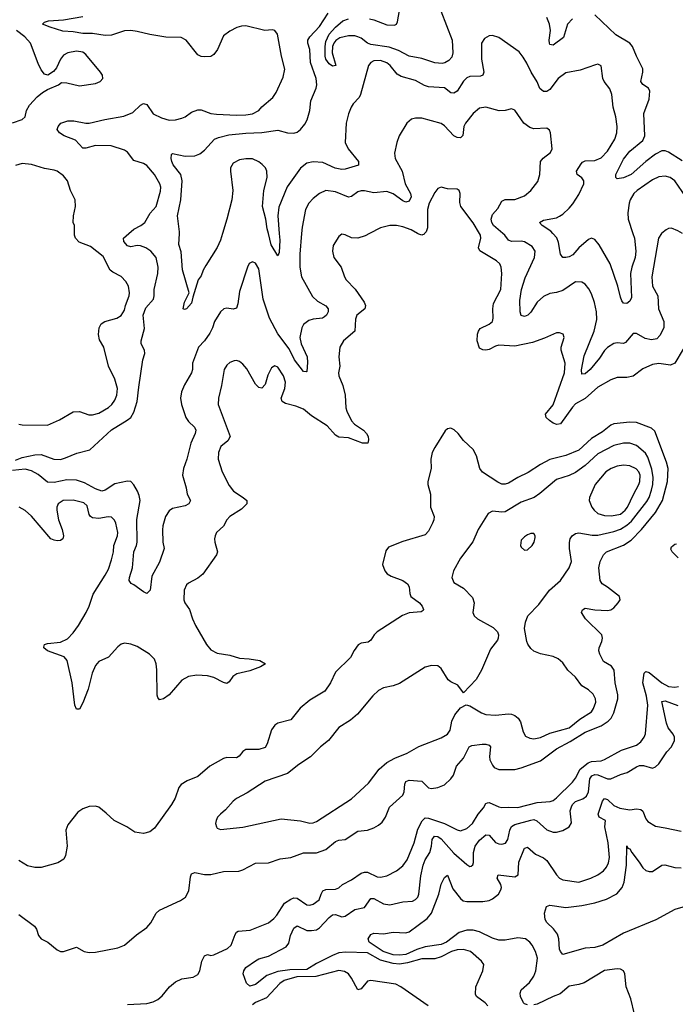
# Model space of a CAD drawing. Header units: inches. Extents: x 1682530 to 1839546, y 640742 to 791647.
# Tile 878 of 923: x 1794256 to 1798354, y 765180 to 771337. Entities that reach past the tile are written whole.
import ezdxf

# ---------------------------------------------------------------- set-up
doc = ezdxf.new("R2010")
doc.units = ezdxf.units.IN
doc.header["$MEASUREMENT"] = 0
doc.layers.add('B7796', color=7, linetype='Continuous')
doc.layers.add('B7797', color=7, linetype='Continuous')

msp = doc.modelspace()

# ---------------------------------------------------------------- linework, layer by layer
at = {"layer": 'B7796', "color": 5}
for points, elevation in [([(1796017.2, 770000), (1796006.4, 769870), (1796006.3, 769790), (1796017.5, 769730), (1796085.8, 769605.8), (1796116.5, 769576.5), (1796168.4, 769548.4), (1796184.6, 769530), (1796183.6, 769510), (1796172.8, 769490), (1796160.7, 769479.3), (1796148.4, 769471.6), (1796090, 769465.2), (1796063, 769457), (1796028.9, 769431.1), (1796018.8, 769410), (1796006.7, 769350), (1796015.5, 769310), (1796051.8, 769230), (1796054.3, 769194.3), (1796050, 769138), (1796045.4, 769134.6), (1796030, 769136.9), (1795973.4, 769210), (1795939.6, 769279.6), (1795870, 769373.5), (1795817.8, 769470), (1795776.5, 769590), (1795750, 769779), (1795730, 769814.5), (1795710, 769823.7), (1795690, 769813.2), (1795680.4, 769790), (1795630, 769637.2), (1795619.7, 769560.3), (1795610, 769532.3), (1795590, 769526.3), (1795550, 769532.6), (1795531.5, 769528.5), (1795510.2, 769509.8), (1795473.2, 769450), (1795460.2, 769410), (1795443.3, 769376.7), (1795410.1, 769329.9), (1795373.5, 769290), (1795335.9, 769190), (1795335.2, 769150), (1795330.2, 769130), (1795285.4, 769054.6), (1795267.7, 769010), (1795261.5, 768970), (1795267.3, 768930), (1795294.7, 768850), (1795310, 768824.6), (1795348.8, 768790), (1795356.9, 768770), (1795352.6, 768750), (1795324.7, 768690), (1795300.2, 768590), (1795279.7, 768530), (1795272.6, 768490), (1795296.9, 768410), (1795302, 768370), (1795322.4, 768330), (1795312.4, 768310), (1795290, 768296.8), (1795210, 768279.8), (1795190, 768265.1), (1795167.6, 768230), (1795150, 768173.2), (1795148.1, 768148.1), (1795150.3, 768070.3), (1795158.7, 768030), (1795130, 767945.1), (1795082.5, 767857.4), (1795070.1, 767769.9), (1795061.4, 767758.6), (1795050, 767749.4), (1795030, 767758.7), (1794970, 767802.9), (1794951.6, 767811.6), (1794939.5, 767830), (1794941.7, 767850), (1794961, 767910), (1794968.8, 768010), (1794985.8, 768050), (1794989.1, 768070), (1794987.6, 768212.4), (1795008.2, 768330), (1795002.7, 768362.7), (1794991.6, 768390), (1794970, 768429.7), (1794950, 768448.5), (1794930, 768450.6), (1794850, 768434.6), (1794790, 768395.4), (1794770, 768389.2), (1794730, 768404.5), (1794661.5, 768441.5), (1794610, 768458.5), (1794550, 768460.4), (1794470, 768442.4), (1794430, 768445.4), (1794370, 768493.6), (1794330, 768516.9), (1794290, 768526.3), (1794210, 768518)], 760), ([(1794230, 768582), (1794270, 768599.1), (1794350, 768617.1), (1794390, 768619), (1794469.1, 768589.1), (1794510, 768588.1), (1794542.7, 768597.3), (1794612.5, 768627.5), (1794693.5, 768646.5), (1794830, 768771.8), (1794927.8, 768832.2), (1794949.4, 768850.6), (1794970, 768883.1), (1794990.8, 768950), (1794999.6, 769040.4), (1795025, 769210), (1795036.8, 769250), (1795034.7, 769270), (1795015.3, 769310), (1795015.5, 769330), (1795034.8, 769405.2), (1795026.4, 769490), (1795043.7, 769536.3), (1795091.2, 769590), (1795096.6, 769610), (1795096.4, 769650), (1795118.1, 769750), (1795121.6, 769790), (1795108.8, 769850), (1795074.5, 769890), (1795044.7, 769910), (1795010, 769923.7), (1794990, 769925.3), (1794950, 769916.8), (1794930, 769922.2), (1794905.7, 769950), (1794905.1, 769970), (1794938.7, 770000)], 760), ([(1794250, 768808.4), (1794270, 768803.7), (1794430, 768802), (1794504.1, 768835.9), (1794590, 768884.9), (1794630, 768887.4), (1794687, 768867), (1794710, 768865.5), (1794750, 768877.3), (1794810, 768911.7), (1794831, 768930), (1794850, 768958.4), (1794862.2, 768990), (1794866.6, 769030), (1794850.8, 769090), (1794811, 769170), (1794781.6, 769290), (1794754.9, 769334.9), (1794748.9, 769368.9), (1794752.1, 769410), (1794765.2, 769434.8), (1794787.3, 769450), (1794862.7, 769470), (1794890, 769488.4), (1794910, 769520.7), (1794916.8, 769550), (1794940.3, 769610), (1794942.4, 769630), (1794935.3, 769670), (1794919.6, 769699.6), (1794890, 769731.1), (1794837.4, 769757.4), (1794821.3, 769770), (1794777.4, 769857.4), (1794698.1, 769918.1), (1794626.8, 769946.8), (1794605.1, 769970), (1794597.4, 769990), (1794597.4, 770000)], 780), ([(1796442.4, 770000), (1796414.8, 769985.2), (1796370, 769971.2), (1796330, 769973), (1796290, 769992), (1796270, 769995.1), (1796250, 769981.2), (1796215.8, 769924.2), (1796210.3, 769890), (1796218.7, 769850), (1796266, 769790), (1796284.9, 769730), (1796295.6, 769710), (1796351.5, 769651.5), (1796408.5, 769570), (1796417.8, 769550), (1796412.6, 769530), (1796362.4, 769490), (1796354.7, 769465.3), (1796350.1, 769389.9), (1796280.3, 769330), (1796255.8, 769290), (1796250.2, 769230), (1796257.3, 769170), (1796249.1, 769130), (1796250.3, 769110), (1796274.7, 769050), (1796290.1, 768990.1), (1796293.2, 768910), (1796299.8, 768890), (1796329.7, 768829.7), (1796348.9, 768808.9), (1796405.2, 768770), (1796422.6, 768750), (1796432.8, 768730), (1796435.9, 768710), (1796431.1, 768688.9), (1796399.3, 768690), (1796310, 768722.1), (1796250, 768726.8), (1796230, 768739.9), (1796178, 768798), (1796080.5, 768860.5), (1796030, 768901.1), (1795981.4, 768921.4), (1795918, 768938), (1795896.2, 768950), (1795889.7, 768970), (1795913.7, 769030), (1795917.7, 769070), (1795905.1, 769110), (1795870, 769164.5), (1795850, 769171.8), (1795830, 769161.2), (1795806.1, 769113.9), (1795790, 769055.3), (1795770, 769033.2), (1795750, 769038), (1795730, 769058), (1795674.8, 769154.8), (1795650, 769184), (1795630, 769199.7), (1795610, 769205.4), (1795595.8, 769204.2), (1795570, 769194), (1795550, 769177.4), (1795534.2, 769150), (1795518, 769050), (1795499, 768970), (1795496.9, 768930), (1795570.2, 768730), (1795557, 768703), (1795512.1, 768667.9), (1795497.3, 768630), (1795496.5, 768590), (1795520.8, 768510), (1795565, 768425), (1795592.6, 768390), (1795653.4, 768350), (1795676, 768330), (1795675.3, 768310), (1795643, 768277), (1795568.7, 768230), (1795550.3, 768210), (1795528.7, 768170), (1795486.7, 768130), (1795476.5, 768110), (1795473.1, 768090), (1795474.3, 768070), (1795491.7, 768010), (1795484.9, 767990), (1795399.5, 767870), (1795370, 767845.1), (1795310, 767814), (1795297.6, 767802.4), (1795284.4, 767770), (1795282, 767710), (1795288.8, 767690), (1795317.4, 767650), (1795335.6, 767590), (1795354.7, 767550), (1795424, 767430), (1795450, 767396.5), (1795490, 767375.7), (1795570, 767363), (1795630, 767345.2), (1795690, 767341.6), (1795756, 767330), (1795791.3, 767310), (1795760.7, 767290), (1795693.6, 767266.4), (1795612.9, 767247.1), (1795587, 767230), (1795563.9, 767196.1), (1795550, 767186.6), (1795530, 767192.3), (1795470, 767224.2), (1795430, 767234.4), (1795362.5, 767237.5), (1795310, 767229.7), (1795270, 767206.3), (1795190, 767115.6), (1795154, 767090), (1795130, 767084.5), (1795118.7, 767098.7), (1795114, 767114), (1795112.7, 767272.7), (1795108.9, 767308.9), (1795097.8, 767337.8), (1795066.6, 767370), (1794990, 767416.8), (1794950, 767432.4), (1794910, 767438.7), (1794890, 767431.6), (1794870, 767416.2), (1794810, 767351.5), (1794750, 767324.5), (1794730, 767299.5), (1794709, 767250), (1794683.6, 767150), (1794650, 767065.2), (1794630, 767026.6), (1794610, 767025.2), (1794601.1, 767050), (1794583.4, 767190), (1794553.2, 767330), (1794533, 767353), (1794428.6, 767390), (1794405.6, 767410), (1794406, 767414), (1794410, 767430.1), (1794430, 767436.2), (1794510, 767443.9), (1794554.1, 767465.9), (1794590, 767503.8), (1794623.4, 767550), (1794670.8, 767630), (1794690, 767670.5), (1794714.5, 767745.5), (1794790, 767863), (1794810, 767902), (1794830, 767960.7), (1794842.2, 768010), (1794844.1, 768050), (1794867, 768110), (1794868.7, 768130), (1794856.4, 768190), (1794848.4, 768208.5), (1794830, 768227.3), (1794809.6, 768229.6), (1794750, 768218.9), (1794710, 768222.7), (1794698.7, 768230), (1794690, 768243.7), (1794676.4, 768296.4), (1794655.9, 768315.9), (1794590, 768333.1), (1794527.7, 768330), (1794495.8, 768310), (1794487.6, 768290), (1794486.7, 768270), (1794497.5, 768210), (1794520.8, 768150), (1794530.3, 768109.7), (1794524.9, 768090), (1794510, 768081.3), (1794490, 768079.1), (1794470, 768082), (1794450, 768091.2), (1794330, 768233.3), (1794290, 768268.5), (1794252, 768290)], 780), ([(1795522.8, 770000), (1795510, 769959), (1795490, 769913.2), (1795419.3, 769800.7), (1795402, 769770), (1795390, 769735.3), (1795370.4, 769709.6), (1795337.5, 769602.5), (1795330, 769564), (1795298, 769530), (1795285.6, 769525.6), (1795278, 769530), (1795286, 769570), (1795314, 769630), (1795273.3, 769773.3), (1795265.9, 769885.9), (1795251.2, 769931.2), (1795253.8, 770000)], 740), ([(1795878.4, 770000), (1795882, 769958), (1795877.6, 769882.4), (1795870, 769861.2), (1795826.5, 769930), (1795810.1, 770000)], 740), ([(1796786.4, 770000), (1796783.4, 769996.6), (1796770, 769989.7), (1796750, 769995.6), (1796742.8, 770000)], 780), ([(1798403.5, 769276.5), (1798350, 769189.7), (1798323, 769177), (1798250, 769186.6), (1798210, 769180.9), (1798150, 769154), (1798090, 769108), (1798050, 769099.8), (1797990, 769099.7), (1797950, 769084.4), (1797870, 769039.8), (1797790.9, 768969.1), (1797730, 768934.5), (1797710, 768914.2), (1797635, 768810), (1797613.4, 768806.6), (1797590, 768813.8), (1797566.8, 768830), (1797546.4, 768850), (1797541.5, 768870), (1797590.8, 768929.2), (1797661.3, 769130), (1797665.7, 769190), (1797639.7, 769270), (1797640.5, 769290), (1797658.4, 769350), (1797652.3, 769370), (1797630, 769379.5), (1797610, 769379.5), (1797534.9, 769345.1), (1797461.5, 769318.5), (1797350, 769296.2), (1797250, 769301.2), (1797230, 769296.4), (1797190, 769275.1), (1797170, 769270.9), (1797150, 769272.3), (1797130, 769284.2), (1797115, 769330), (1797116.5, 769370), (1797123.1, 769390), (1797134.8, 769405.2), (1797190, 769433.8), (1797210, 769450.5), (1797215.8, 769470), (1797212.2, 769530), (1797216.5, 769563.5), (1797263.8, 769650), (1797269.8, 769750), (1797266, 769790), (1797256.4, 769810), (1797235.8, 769830), (1797131.9, 769891.9), (1797124.4, 769910), (1797138.4, 769970), (1797135.3, 769990), (1797129.5, 770000)], 780), ([(1798268, 770000), (1798247.8, 769970), (1798207.6, 769730), (1798210.2, 769670.2), (1798244.2, 769610), (1798249.3, 769530), (1798282, 769450), (1798281.2, 769410), (1798257.2, 769362.8), (1798237.5, 769342.5), (1798204.2, 769335.8), (1798164.7, 769344.7), (1798110, 769374.7), (1798090, 769374), (1798041.4, 769318.6), (1798030, 769312.4), (1797990, 769316.5), (1797970, 769312.7), (1797930, 769286.8), (1797910, 769268), (1797879, 769221), (1797821.9, 769150), (1797790, 769123.7), (1797770, 769120.9), (1797767.9, 769147.9), (1797784.2, 769235.8), (1797846.1, 769390), (1797863.4, 769463.4), (1797860.7, 769510), (1797848.2, 769568.2), (1797830, 769622), (1797813.6, 769653.6), (1797790, 769683.6), (1797770, 769696.9), (1797730, 769697.6), (1797650, 769644), (1797610, 769630.9), (1797570, 769624.5), (1797530, 769606.6), (1797490, 769571.7), (1797451.4, 769508.6), (1797432.6, 769490), (1797410, 769481), (1797390, 769486.6), (1797384.4, 769510), (1797382.3, 769582.3), (1797391.2, 769650), (1797416, 769724), (1797474, 769850), (1797478.5, 769890), (1797458.5, 769918.5), (1797410, 769948.7), (1797390, 769953), (1797330, 769949.8), (1797310, 769959.2), (1797287, 769990), (1797275.3, 770000)], 760), ([(1798087.8, 770000), (1798097.5, 769970), (1798107.6, 769890), (1798103, 769850), (1798082.2, 769790), (1798073.9, 769750), (1798079.8, 769600.2), (1798070, 769576.2), (1798050, 769562.4), (1798030, 769563.6), (1798019, 769579), (1798010, 769601.2), (1797994.8, 769670), (1797945.5, 769810), (1797876.8, 769930), (1797850, 769962.4), (1797830, 769971.2), (1797810, 769962), (1797750, 769909.8), (1797713.7, 769866.3), (1797690, 769854.1), (1797669.2, 769849.2), (1797650.7, 769850.7), (1797636.2, 769870), (1797623.3, 769943.3), (1797612.1, 769972.1), (1797588.1, 770000)], 740), ([(1794250, 765741.6), (1794348.8, 765668.8), (1794361.6, 765650), (1794372.4, 765610), (1794390.2, 765590.2), (1794430.5, 765570), (1794490, 765520.5), (1794510, 765510.4), (1794530, 765510.4), (1794610, 765537), (1794658.8, 765510), (1794690, 765504), (1794730, 765507.1), (1794870, 765533.7), (1794910, 765550.4), (1794985.4, 765614.6), (1795050, 765660.3), (1795076, 765690), (1795108.5, 765750), (1795130, 765769.1), (1795260.7, 765830), (1795291.1, 765850), (1795313.5, 765890), (1795322.4, 765977.6), (1795330, 765997.1), (1795350, 766003.6), (1795410, 765992), (1795450, 765991.1), (1795530, 766011.2), (1795626.2, 766013.8), (1795650, 766021.7), (1795730, 766064), (1795810, 766065.8), (1795882.7, 766090), (1795950, 766099), (1796030, 766127), (1796110, 766127.9), (1796170, 766149.4), (1796230, 766197.8), (1796250, 766206.5), (1796290, 766211.2), (1796370, 766263.6), (1796430, 766270.2), (1796470, 766283.8), (1796499.3, 766300.7), (1796520.2, 766319.8), (1796541.2, 766350), (1796567.5, 766412.4), (1796650, 766487.9), (1796658.3, 766510), (1796663.6, 766556.4), (1796670, 766574.3), (1796690, 766582.9), (1796770, 766576.3), (1796810, 766534.7), (1796830, 766530.2), (1796870, 766537.1), (1796910, 766553.4), (1796950.9, 766590), (1796966.1, 766613.9), (1796986, 766670), (1797030, 766720.3), (1797064.8, 766790), (1797081, 766799), (1797147.1, 766807.1), (1797170, 766807.2), (1797190, 766801.1), (1797198.5, 766790), (1797191.9, 766730), (1797195, 766710), (1797210, 766674.9), (1797221.7, 766661.7), (1797250, 766649.3), (1797350, 766649.5), (1797390, 766659.2), (1797510, 766702.6), (1797610, 766778.2), (1797697.1, 766822.9), (1797790, 766882.1), (1797890, 766921.3), (1797933.9, 766950), (1797951.6, 766970), (1797970, 767002.4), (1797995.3, 767090), (1797995.1, 767115.1), (1797977.8, 767190), (1797970.5, 767270), (1797955.2, 767295.2), (1797905, 767325), (1797881.2, 767370), (1797875, 767390), (1797878, 767410), (1797895.3, 767450), (1797898.9, 767470), (1797893.7, 767490), (1797792.8, 767590), (1797766.3, 767630), (1797773.1, 767646.9), (1797790, 767658.4), (1797850, 767646.5), (1797930, 767643.7), (1797950, 767646.7), (1797970, 767659.3), (1797995.6, 767690), (1798009.3, 767710), (1798005.2, 767730), (1797930, 767789.7), (1797896.9, 767810), (1797883.5, 767830), (1797875.3, 767910), (1797883.5, 767950), (1797903.9, 767990), (1797924, 768010), (1798030, 768051.2), (1798077, 768083), (1798142.8, 768150), (1798230, 768255.6), (1798274.3, 768330), (1798304.1, 768450), (1798308.1, 768530), (1798298.5, 768570), (1798224.7, 768764.7), (1798203.9, 768783.9), (1798110, 768819), (1798070, 768821.1), (1797970, 768809.8), (1797950, 768801.1), (1797899.4, 768760.6), (1797830, 768719), (1797750, 768644.9), (1797670, 768611.5), (1797570, 768587), (1797510, 768556), (1797434, 768506), (1797370, 768474.8), (1797310, 768438.2), (1797290, 768432.4), (1797270, 768433.8), (1797245, 768444.9), (1797147.4, 768507.4), (1797132.2, 768530), (1797111, 768610), (1797090, 768649.5), (1797030, 768705.1), (1796996.2, 768750), (1796972.3, 768772.3), (1796950, 768782), (1796930, 768779.3), (1796914.4, 768765.6), (1796850, 768661.2), (1796834.4, 768630), (1796824.4, 768590), (1796826.7, 768530), (1796807, 768450), (1796807, 768430), (1796823.7, 768370), (1796823.1, 768290), (1796846.4, 768230), (1796844.4, 768210), (1796835.8, 768190), (1796810, 768138), (1796790, 768116.9), (1796650, 768075.1), (1796561.1, 768038.9), (1796543.7, 768016.3), (1796523.8, 767930), (1796537.1, 767890), (1796551.7, 767871.7), (1796576.9, 767856.9), (1796650, 767830.3), (1796678.9, 767810), (1796690.2, 767790), (1796694.2, 767750), (1796701.1, 767730), (1796754.9, 767690), (1796771.4, 767670), (1796780.3, 767650), (1796776.9, 767643.1), (1796764.6, 767635.4), (1796690, 767629.3), (1796647.4, 767612.6), (1796490, 767509.7), (1796470.2, 767489.8), (1796450, 767458.4), (1796434.5, 767445.5), (1796390, 767438.4), (1796372, 767428), (1796346.3, 767393.7), (1796322.4, 767350), (1796230, 767257.6), (1796198.9, 767190), (1796161.9, 767138.1), (1796070, 767082.3), (1796008.6, 767031.4), (1795950, 766958.9), (1795870, 766937.7), (1795850, 766925.6), (1795830, 766896), (1795803.2, 766810), (1795790, 766787.2), (1795750, 766772.7), (1795670, 766773.5), (1795650, 766761.6), (1795628.2, 766731.8), (1795610, 766721.5), (1795550, 766724.2), (1795530, 766716.8), (1795444.9, 766670), (1795370, 766604.2), (1795302, 766578), (1795264.7, 766555.3), (1795250, 766536), (1795228.1, 766470), (1795203.8, 766430), (1795097.9, 766282.1), (1795070, 766258.2), (1795028.6, 766248.6), (1794975.8, 766255.8), (1794926, 766290), (1794845.1, 766330), (1794796.6, 766376.6), (1794750, 766413.3), (1794730, 766419.7), (1794690, 766418.3), (1794650, 766403), (1794618.7, 766381.3), (1794556.7, 766303.3), (1794544.4, 766270), (1794552.2, 766170), (1794542, 766110), (1794531.2, 766088.8), (1794494.5, 766065.5), (1794390, 766035.1), (1794350, 766035.6), (1794305.3, 766045.3), (1794250, 766079.6)], 820), ([(1798371.9, 767971.9), (1798333.3, 768010), (1798325.7, 768025.7), (1798330, 768041.6), (1798350, 768057.2), (1798361.3, 768058.7)], 780), ([(1794930, 765178.6), (1795050, 765186), (1795090, 765196.6), (1795119.7, 765210), (1795147.1, 765232.8), (1795192.1, 765290), (1795230, 765321.5), (1795270, 765338.8), (1795340.9, 765350), (1795370, 765366.9), (1795381, 765390), (1795394, 765450), (1795410, 765484.2), (1795430, 765491.4), (1795450, 765486), (1795470, 765489.2), (1795555.1, 765530), (1795576.4, 765550), (1795602.2, 765617.8), (1795610, 765631.3), (1795622.1, 765637.9), (1795696.9, 765643.1), (1795810.5, 765689.5), (1795844, 765716), (1795862.7, 765737.3), (1795910, 765812.5), (1795950, 765837.3), (1795970, 765845.5), (1795990, 765843.5), (1796050, 765802.7), (1796070, 765800.6), (1796090, 765805.8), (1796127.3, 765832.7), (1796139.4, 765870), (1796151.1, 765890), (1796170, 765897.9), (1796230, 765901), (1796250, 765909.2), (1796274, 765930), (1796330, 765958), (1796390, 766000.5), (1796410, 766006.3), (1796430, 766005.9), (1796490, 765977.7), (1796510, 765974.5), (1796550, 765984.3), (1796610, 766014.5), (1796650, 766046), (1796676.7, 766083.3), (1796721.1, 766190), (1796743.6, 766276.4), (1796771.5, 766328.5), (1796790, 766346.7), (1796810, 766344.7), (1796911.4, 766311.4), (1796990, 766271.3), (1797010, 766265.8), (1797050, 766280.2), (1797086.2, 766310), (1797121.4, 766370), (1797154.6, 766410), (1797170, 766436.9), (1797179.1, 766440.9), (1797190, 766443.2), (1797250, 766414.8), (1797270, 766410.1), (1797310, 766413.5), (1797370, 766410.1), (1797490, 766443.1), (1797571.6, 766448.4), (1797590, 766455.8), (1797610, 766471.7), (1797711, 766569), (1797730, 766593.8), (1797759, 766650), (1797809.4, 766690.6), (1797830, 766699.5), (1797890, 766703.6), (1797910, 766710.6), (1798016.4, 766770), (1798110, 766800.6), (1798137.6, 766822.4), (1798158.8, 766850), (1798167.7, 766872.3), (1798181.6, 767050), (1798173.6, 767106.4), (1798150.3, 767190), (1798158.3, 767250), (1798170, 767262.2), (1798190, 767255), (1798270, 767190.7), (1798310, 767167.9), (1798350, 767163.9), (1798373.2, 767166.8)], 780), ([(1797182, 765170), (1797164.7, 765190), (1797111.6, 765230), (1797104.1, 765244.1), (1797106.6, 765290), (1797151.2, 765390), (1797155.8, 765430), (1797141.3, 765450), (1797074, 765510), (1797030, 765522.5), (1796990, 765520.2), (1796955.3, 765510), (1796890, 765477), (1796850, 765464), (1796770, 765465.7), (1796680.1, 765439.9), (1796630, 765432.2), (1796590, 765435.4), (1796510, 765457.1), (1796430, 765501.9), (1796294.5, 765505.5), (1796250, 765502.2), (1796210, 765486.3), (1796110, 765434.7), (1796050, 765397.9), (1795943.7, 765396.3), (1795870, 765386.5), (1795800.3, 765359.7), (1795730, 765304.5), (1795693.9, 765293.9), (1795672.7, 765312.7), (1795651.6, 765370), (1795656.4, 765390), (1795669.8, 765410), (1795730, 765452.8), (1795750, 765464.4), (1795810, 765482.2), (1795920.6, 765539.4), (1795937.1, 765562.9), (1795949.3, 765610), (1795970, 765656.9), (1795989.2, 765670.8), (1796050, 765643), (1796078.9, 765641.1), (1796110, 765646.7), (1796130, 765658.8), (1796190, 765724), (1796210, 765739), (1796230, 765741.1), (1796270, 765726.5), (1796290, 765731.9), (1796350, 765772.6), (1796410, 765785.4), (1796450, 765842.3), (1796470, 765842.6), (1796530, 765809.3), (1796570, 765802), (1796650, 765821.6), (1796710, 765826.2), (1796730, 765835.6), (1796743.5, 765850), (1796751.4, 765870), (1796763.7, 765983.7), (1796777.9, 766050), (1796790, 766082.8), (1796819.6, 766130), (1796829.9, 766169.9), (1796833.4, 766210), (1796848.4, 766231.6), (1796870, 766228.8), (1796890, 766215.7), (1796970, 766125.3), (1797050, 766054.6), (1797070, 766041.3), (1797076.6, 766043.4), (1797088.2, 766051.8), (1797092.8, 766067.2), (1797092.1, 766130), (1797102, 766170), (1797130, 766207), (1797170, 766239.7), (1797190, 766238.3), (1797230, 766192.9), (1797250, 766183.9), (1797270, 766182.8), (1797291.2, 766188.8), (1797307.4, 766210), (1797319.6, 766270), (1797330, 766292.7), (1797350, 766304.7), (1797450, 766332.6), (1797470, 766335.1), (1797488.5, 766328.5), (1797550, 766271.2), (1797590, 766257.7), (1797610, 766257.6), (1797650, 766266.6), (1797689.7, 766290), (1797704.9, 766315.1), (1797697.3, 766390), (1797703.9, 766416.1), (1797710.6, 766430), (1797730, 766447.9), (1797775.7, 766464.3), (1797797.5, 766482.5), (1797810.4, 766509.6), (1797818.7, 766590), (1797830.8, 766609.2), (1797850, 766616.5), (1797870, 766614.8), (1797928.7, 766591.3), (1797950, 766591.1), (1798010, 766617.8), (1798053.6, 766630), (1798110, 766665.4), (1798130, 766673.1), (1798153.8, 766673.9), (1798210, 766658), (1798230, 766665.3), (1798250, 766684.2), (1798301.2, 766758.8), (1798330, 766790.3), (1798349, 766830), (1798349, 766850), (1798341, 766870), (1798309.9, 766909.9), (1798298.1, 766938.1), (1798270, 767073), (1798290, 767077.7), (1798370, 767049)], 760), ([(1797430, 765176.8), (1797410, 765183.5), (1797404.2, 765190), (1797386.2, 765230), (1797383.5, 765250), (1797391, 765270), (1797442.4, 765317.6), (1797470, 765357.4), (1797482.3, 765390), (1797492.2, 765470), (1797480.4, 765510), (1797459.4, 765550), (1797444.8, 765570), (1797417.6, 765590), (1797370, 765596.3), (1797290, 765581.3), (1797250, 765582.2), (1797210, 765594.9), (1797130, 765633.3), (1797090, 765643.6), (1797050, 765644.4), (1797002.1, 765630), (1796923.6, 765570), (1796890, 765554.5), (1796790, 765539.5), (1796736.9, 765523.1), (1796670, 765491.9), (1796630, 765486.8), (1796590, 765489.4), (1796527, 765510), (1796439.9, 765570), (1796434.5, 765590), (1796450, 765617.2), (1796470, 765624.9), (1796530, 765621.8), (1796590, 765631.1), (1796670, 765628.3), (1796690, 765632.8), (1796803.2, 765716.8), (1796830.4, 765749.6), (1796875.4, 765870), (1796890, 765932.7), (1796910, 765974), (1796930, 765987.7), (1796962.4, 765902.4), (1797010, 765841.1), (1797027.8, 765827.8), (1797050, 765822.8), (1797150, 765822.5), (1797190, 765829.5), (1797210, 765839.2), (1797248.1, 765870), (1797263.7, 765896.3), (1797266.9, 765910), (1797263.2, 765930), (1797240.9, 765970), (1797246.6, 765990), (1797350, 765978.3), (1797370.7, 765989.3), (1797375.6, 766070), (1797410, 766157), (1797420.1, 766159.9), (1797430, 766162.3), (1797478.9, 766118.9), (1797530, 766095.9), (1797550, 766079.7), (1797610, 765990.3), (1797630, 765969.2), (1797650, 765959.3), (1797750, 765945), (1797826, 765970), (1797870, 765990.3), (1797904.2, 766015.8), (1797922.9, 766037.1), (1797935.7, 766064.3), (1797941.4, 766098.6), (1797934.9, 766190), (1797913.9, 766290), (1797916.9, 766330), (1797878.4, 766350), (1797871.9, 766370), (1797899.5, 766450), (1797910, 766467.7), (1797930, 766461.8), (1797970, 766424.4), (1798006, 766406), (1798070, 766397.1), (1798110, 766403.1), (1798138, 766398), (1798150, 766388.4), (1798170, 766340.5), (1798182.7, 766322.7), (1798230, 766293.4), (1798290, 766284.9), (1798390, 766262.4)], 740), ([(1798430, 765796.7), (1798350, 765773.7), (1798231.5, 765708.5), (1798030, 765624.3), (1797899.6, 765550), (1797850, 765536.2), (1797790, 765530.6), (1797650, 765491.3), (1797635.1, 765510), (1797630, 765525.2), (1797625.8, 765590), (1797618.1, 765618.1), (1797592.8, 765652.8), (1797550, 765691.1), (1797539.8, 765710), (1797536.2, 765750), (1797548.9, 765791.1), (1797570, 765800.3), (1797670, 765785.5), (1797770, 765798), (1797850, 765814.3), (1797923, 765837), (1797987.9, 765872.1), (1798020.6, 765910), (1798034.8, 765945.2), (1798048.7, 766050), (1798050, 766170.4), (1798056.3, 766156.3), (1798070, 766152.4), (1798081.5, 766130), (1798128.4, 766070), (1798150, 766034), (1798170, 766018), (1798190, 766010.3), (1798210, 766011.6), (1798269.9, 766050.1), (1798287.2, 766052.8), (1798350, 766036.8), (1798390, 766033.7)], 720), ([(1798098.8, 765118.8), (1798074.7, 765214.7), (1798046.9, 765290), (1798038, 765370), (1798028.7, 765390), (1798010, 765399.3), (1797990, 765402.7), (1797910, 765392.3), (1797784.8, 765315.2), (1797750, 765303.6), (1797690, 765294), (1797634.8, 765245.2), (1797590, 765229.8), (1797490, 765182.3), (1797470, 765177)], 740), ([(1796809.2, 765170), (1796637.2, 765290), (1796606.6, 765306.6), (1796450, 765329.6), (1796430, 765325.6), (1796390, 765277), (1796370, 765271.6), (1796330, 765344.4), (1796310, 765372), (1796285.6, 765385.6), (1796250, 765391.4), (1796106.1, 765353.9), (1795988.5, 765351.5), (1795909.3, 765330), (1795880.6, 765310), (1795798.2, 765221.8), (1795730, 765192.4), (1795710, 765176.4)], 780)]:
    msp.add_lwpolyline(points, dxfattribs=dict(at, elevation=elevation))
for points, elevation in [([(1798029.9, 768689.9), (1797970, 768674.7), (1797870, 768623.4), (1797790, 768549.2), (1797730, 768506.8), (1797690, 768487.3), (1797610, 768462), (1797506.3, 768373.7), (1797470.3, 768350), (1797390, 768320.3), (1797290, 768260.3), (1797270, 768256.8), (1797210, 768263.1), (1797184.2, 768250), (1797121.6, 768150), (1797087.8, 768072.2), (1797010.4, 767970), (1796966.7, 767890), (1796957.6, 767850), (1796970, 767817.3), (1797030, 767783), (1797085.3, 767725.2), (1797096.5, 767690), (1797088.4, 767630), (1797095.5, 767610), (1797116.3, 767590), (1797215.8, 767535.8), (1797242, 767510), (1797247.7, 767490), (1797247.3, 767470), (1797242, 767458), (1797199, 767401), (1797143.1, 767270), (1797109, 767211), (1797030, 767128.7), (1796995.2, 767175.2), (1796950, 767197.6), (1796934.5, 767210), (1796890, 767281.2), (1796870, 767296), (1796830, 767299.3), (1796790, 767289.4), (1796630, 767186.9), (1796590, 767172.6), (1796530, 767159.6), (1796498, 767142), (1796463, 767110), (1796366.3, 766993.7), (1796322.4, 766957.6), (1796250, 766911.3), (1796185.3, 766830), (1796134.9, 766790), (1796072.7, 766727.3), (1796000.4, 766679.6), (1795930, 766623), (1795790, 766575.4), (1795677.8, 766502.2), (1795610, 766467.8), (1795589, 766451), (1795542.6, 766397.4), (1795510, 766369.5), (1795492.7, 766350), (1795483.8, 766330), (1795480.5, 766310), (1795485.5, 766290), (1795490, 766282.8), (1795510, 766273.4), (1795650, 766287.4), (1795890, 766340.8), (1796010, 766327.1), (1796070, 766314), (1796090, 766314.6), (1796110, 766323.6), (1796330, 766465.5), (1796436.2, 766563.8), (1796502.7, 766650), (1796550, 766692.2), (1796600.5, 766719.5), (1796678.4, 766750), (1796750, 766792.2), (1796890, 766846.5), (1796930, 766868.8), (1796945.7, 766894.3), (1796957.7, 766950), (1796975.1, 766990), (1797010, 767034), (1797046, 767054), (1797070, 767047.3), (1797142.8, 767002.8), (1797170, 766993.1), (1797230, 766987.4), (1797310, 766996.5), (1797330, 766994.6), (1797350, 766986), (1797370.3, 766970), (1797386.7, 766946.7), (1797403.2, 766883.2), (1797417.8, 766857.8), (1797444.1, 766844.1), (1797470, 766841), (1797510, 766848.7), (1797570, 766875.7), (1797690, 766909.2), (1797757.6, 766962.4), (1797828.7, 767010), (1797843.1, 767030), (1797856.8, 767070), (1797855.3, 767090), (1797839.3, 767119.3), (1797810, 767147.6), (1797770, 767171.1), (1797730, 767225.1), (1797681.6, 767270), (1797650, 767315.1), (1797621, 767341), (1797590, 767354.3), (1797510, 767371.8), (1797470, 767389.3), (1797450, 767405.2), (1797431.5, 767431.5), (1797424.5, 767450), (1797411.2, 767530), (1797416.4, 767570), (1797432.6, 767610), (1797499.5, 767680.5), (1797567.6, 767770), (1797636.5, 767830), (1797690.7, 767910), (1797704.8, 767950), (1797691.9, 768030), (1797691.9, 768068.1), (1797696.5, 768090), (1797709.3, 768110.7), (1797730, 768123.9), (1797750, 768129.2), (1797834.2, 768114.2), (1797870, 768113.8), (1797970, 768137.1), (1798010, 768152.4), (1798050, 768176), (1798079.3, 768200.7), (1798175.8, 768324.2), (1798189.9, 768350), (1798204.9, 768395.1), (1798212.6, 768430), (1798215.2, 768475.2), (1798206.7, 768526.7), (1798182, 768602), (1798167.4, 768627.4), (1798110, 768673.7), (1798070, 768689.2)], 840), ([(1798030, 768551.3), (1797990, 768545.4), (1797952, 768530), (1797920.3, 768510), (1797852.4, 768430), (1797816.5, 768350), (1797814.6, 768330), (1797831.4, 768290), (1797846.5, 768270), (1797870.1, 768250.1), (1797910, 768237.8), (1797954.8, 768234.8), (1798010, 768245.7), (1798039.9, 768270), (1798054.1, 768290), (1798091.3, 768368.7), (1798126.4, 768430), (1798132.7, 768450), (1798133, 768490), (1798125.2, 768510), (1798109.3, 768529.3), (1798070, 768547.3)], 860), ([(1797470, 768124), (1797450, 768123.7), (1797430, 768116.2), (1797410, 768103.7), (1797390, 768082), (1797385.5, 768050), (1797390, 768038), (1797410, 768020.7), (1797430, 768022), (1797459.5, 768050), (1797471.8, 768070), (1797478.4, 768098.4), (1797478, 768110)], 860)]:
    msp.add_lwpolyline(points, close=True, dxfattribs=dict(at, elevation=elevation))
at = {"layer": 'B7797', "color": 5}
for points, elevation in [([(1795253.8, 770000), (1795254.2, 770010), (1795242, 770110), (1795263.4, 770210), (1795271.2, 770330), (1795262, 770370), (1795215.1, 770430), (1795206.3, 770450), (1795202.4, 770470), (1795204.8, 770495.2), (1795210, 770501), (1795290, 770483.9), (1795350, 770485.8), (1795380.9, 770499.1), (1795410, 770520.6), (1795474, 770590), (1795498.6, 770601.4), (1795562.6, 770617.4), (1795670, 770628.4), (1795770, 770631.8), (1795870, 770646.2), (1795930, 770630.2), (1795970, 770628.1), (1795990, 770634.7), (1796010, 770651.2), (1796037.1, 770682.9), (1796052.5, 770710), (1796069.9, 770770), (1796074.4, 770830), (1796109.2, 770910), (1796113.3, 770930), (1796107.9, 770970), (1796073.1, 771070), (1796069.9, 771149.9), (1796056.8, 771190), (1796057.4, 771210), (1796069.3, 771230.7), (1796130, 771294.3), (1796182.9, 771377.2)], 740), ([(1796887.7, 771392.3), (1796959.2, 771210), (1796962.8, 771130), (1796956.5, 771103.5), (1796937.6, 771082.4), (1796912.5, 771067.5), (1796896.4, 771063.6), (1796850, 771066.6), (1796770, 771095), (1796690, 771109.9), (1796623.9, 771143.9), (1796564.5, 771164.5), (1796450, 771181.2), (1796428.8, 771190), (1796390, 771221), (1796370, 771230.7), (1796350, 771235.9), (1796310, 771236.4), (1796256.7, 771223.3), (1796232.4, 771207.6), (1796218.4, 771190), (1796210.3, 771170), (1796208.5, 771130), (1796230.8, 771050), (1796210, 771046.6), (1796190, 771061.3), (1796169.8, 771090), (1796164.6, 771110), (1796164.1, 771170), (1796170, 771200.7), (1796190, 771246), (1796230, 771291.4), (1796276, 771330), (1796310, 771343)], 720), ([(1796441.5, 771341.5), (1796470, 771335.5), (1796550, 771305.4), (1796597.5, 771302.5), (1796610.6, 771309.4), (1796616.1, 771323.9), (1796630, 771394)], 720), ([(1794938.7, 770000), (1794970, 770028), (1795013.3, 770050), (1795038.3, 770070), (1795072.1, 770127.9), (1795109.6, 770170), (1795136.1, 770263.9), (1795137.3, 770290), (1795132.1, 770310), (1795098.4, 770370), (1795050, 770425.8), (1795030, 770438.8), (1794970, 770457.4), (1794929.1, 770509.1), (1794910, 770521.8), (1794828.3, 770548.3), (1794730, 770549.8), (1794670, 770532.9), (1794650, 770533.6), (1794603.5, 770583.5), (1794534, 770610), (1794504, 770630), (1794489.2, 770650), (1794496, 770670), (1794513.2, 770690), (1794555.8, 770704.2), (1794594.9, 770705.1), (1794670, 770690.2), (1794690, 770690.2), (1794787, 770713), (1794906.5, 770733.5), (1794962.9, 770757.1), (1795010, 770803.1), (1795030, 770813.6), (1795050, 770806.7), (1795090, 770748.9), (1795142.6, 770722.6), (1795190, 770709.2), (1795228.6, 770711.4), (1795270, 770722), (1795289.7, 770730.3), (1795330, 770759.5), (1795370, 770772.9), (1795390, 770772.8), (1795450, 770750.2), (1795485.7, 770745.7), (1795610, 770740.2), (1795670, 770741.6), (1795710, 770748.7), (1795749.7, 770770), (1795768.6, 770791.4), (1795837.2, 770850), (1795857.7, 770882.3), (1795902, 770978), (1795913, 771027), (1795891.6, 771110), (1795866.9, 771246.9), (1795850, 771269.4), (1795834, 771274), (1795788, 771270), (1795670, 771298.3), (1795643, 771297), (1795612.4, 771287.6), (1795570, 771266.3), (1795530, 771235.6), (1795491.3, 771150), (1795470, 771120.5), (1795450, 771107.2), (1795410, 771104.2), (1795390, 771107.2), (1795370, 771118.3), (1795296.9, 771210), (1795265.8, 771225.8), (1795170, 771228.2), (1795070, 771243.6), (1794990, 771264.3), (1794950, 771269.2), (1794910, 771267.2), (1794830, 771241), (1794790, 771237.4), (1794710, 771251.8), (1794650, 771251.7), (1794590, 771262.2), (1794525, 771265), (1794445.2, 771290), (1794399, 771310), (1794410, 771321), (1794435.3, 771330), (1794530, 771337.1), (1794650, 771357.6)], 760), ([(1797710, 771343.5), (1797679, 771310), (1797655, 771225), (1797590, 771177.4), (1797570, 771182.4), (1797566.5, 771190), (1797565.2, 771210), (1797574.1, 771270), (1797566.2, 771310), (1797551.2, 771350)], 720), ([(1798395.4, 770455.4), (1798310, 770509.1), (1798290, 770517), (1798270, 770516.2), (1798230, 770496.3), (1798169.2, 770450.8), (1798078.2, 770370), (1798030, 770348.2), (1797990, 770342), (1797981, 770350), (1797981, 770370), (1798030, 770465.2), (1798070, 770515), (1798150, 770581.8), (1798163.4, 770610), (1798157.2, 770750), (1798190, 770840.5), (1798194.3, 770890), (1798186.9, 770910), (1798151.6, 770931.6), (1798138, 770950), (1798151, 771009), (1798150.5, 771030), (1798110.5, 771110), (1798086.6, 771170), (1798068.6, 771190), (1797982.6, 771242.6), (1797850, 771367.1)], 720), ([(1794210, 770692.9), (1794270, 770712.2), (1794289.9, 770730.2), (1794299, 770770), (1794316.5, 770803.5), (1794364.5, 770855.5), (1794398.4, 770881.6), (1794430, 770901.1), (1794498, 770930), (1794516.4, 770943.6), (1794550, 770942.8), (1794630, 770924.4), (1794730, 770938), (1794759, 770950), (1794776, 770970), (1794772.3, 770990), (1794760.9, 771010), (1794670, 771119.5), (1794650, 771133.6), (1794610, 771141.3), (1794556, 771130), (1794530, 771114.5), (1794510.6, 771090), (1794484.9, 771035.1), (1794467.3, 771012.7), (1794430.7, 770989.3), (1794410, 770996), (1794390, 771023.7), (1794370, 771063.7), (1794322.8, 771190), (1794288.5, 771230), (1794236.4, 771270)], 780), ([(1797588.1, 770000), (1797575.1, 770015.1), (1797520.5, 770050), (1797505.1, 770070), (1797530, 770082.8), (1797610, 770099.1), (1797630, 770107.9), (1797650, 770120.3), (1797690, 770158.5), (1797713.5, 770186.5), (1797750, 770244.6), (1797780.8, 770310), (1797781.5, 770330), (1797769, 770349), (1797740.5, 770370), (1797736.8, 770390), (1797764.3, 770435.7), (1797773.1, 770446.9), (1797790, 770455.5), (1797850, 770457.5), (1797890, 770472.8), (1797930, 770514.3), (1797976.2, 770590), (1797988.7, 770630), (1797990.9, 770670), (1797982.7, 770730), (1797965.1, 770790), (1797956.8, 770870), (1797944.7, 770904.7), (1797909.8, 770949.8), (1797901.1, 770970), (1797889.5, 771049.5), (1797870, 771058), (1797855.1, 771055.1), (1797759, 771021), (1797670, 771003.9), (1797621.7, 770970), (1797570, 770900.8), (1797550, 770889.1), (1797530, 770889), (1797507, 770907), (1797489.3, 770949.3), (1797452.8, 771010), (1797425.9, 771065.9), (1797403.5, 771103.5), (1797376.6, 771136.6), (1797250, 771225.6), (1797210, 771237.6), (1797190, 771236.2), (1797161.1, 771218.9), (1797142.4, 771190), (1797142.3, 771090), (1797157.4, 771010), (1797150.4, 770990), (1797135.3, 770984.7), (1797070, 770982.6), (1797050, 770974.2), (1797030, 770952), (1796990, 770890.7), (1796970, 770876.8), (1796950, 770879.8), (1796910, 770910.7), (1796810, 770917.7), (1796785.8, 770925.8), (1796730, 770956.4), (1796640.9, 770980.9), (1796615.7, 770995.7), (1796570.9, 771050), (1796550, 771066.6), (1796510, 771082.3), (1796470, 771080.3), (1796450.4, 771070), (1796436.5, 771050), (1796386.5, 770870), (1796376.5, 770850), (1796339.6, 770810), (1796327.5, 770790), (1796310, 770749.5), (1796296.6, 770690), (1796290.2, 770570), (1796309, 770529), (1796372.3, 770450), (1796373.1, 770426.9), (1796290, 770402.2), (1796270, 770400.7), (1796227.8, 770407.8), (1796150, 770443.9), (1796090, 770448.4), (1796050, 770439.1), (1796010, 770407.9), (1795927.5, 770292.5), (1795874.6, 770165.4), (1795868.9, 770110), (1795878.4, 770000)], 740), ([(1797275.3, 770000), (1797217.1, 770050), (1797205.9, 770070), (1797202.4, 770090), (1797210, 770119.6), (1797243.4, 770156.6), (1797270, 770202.4), (1797290, 770213.1), (1797350, 770212), (1797410, 770235.8), (1797450, 770268.4), (1797493.8, 770326.2), (1797506.8, 770370), (1797511.1, 770450), (1797528.2, 770471.8), (1797573.8, 770506.2), (1797583.9, 770530), (1797573.6, 770630), (1797567.3, 770647.3), (1797550, 770659.5), (1797470, 770654.3), (1797443.6, 770663.6), (1797407.6, 770690), (1797350, 770772.3), (1797330, 770779.5), (1797290.3, 770769.7), (1797252.4, 770767.6), (1797170, 770790.8), (1797130, 770783.1), (1797090, 770749.7), (1797041.5, 770690), (1797032.6, 770670), (1797026.1, 770613.9), (1797010, 770598), (1796990, 770599.7), (1796970, 770611), (1796910, 770673.5), (1796890, 770687.1), (1796770, 770721.5), (1796730, 770720.4), (1796705.5, 770714.5), (1796676.4, 770690), (1796628.4, 770610), (1796612, 770570), (1796598.3, 770501.7), (1796603.1, 770470), (1796645.4, 770390), (1796665.9, 770310), (1796699.1, 770250), (1796701.6, 770230), (1796690, 770202.9), (1796670, 770196.5), (1796650, 770204.3), (1796590, 770248.8), (1796550, 770263.8), (1796470, 770253.7), (1796410, 770267.8), (1796390, 770266.6), (1796370, 770260.9), (1796330, 770230.9), (1796310, 770227), (1796230, 770260.3), (1796170, 770268.6), (1796130, 770251.1), (1796090, 770218.3), (1796063.6, 770190), (1796042.4, 770150), (1796020.5, 770039.5), (1796017.2, 770000)], 760), ([(1795810.1, 770000), (1795803, 770030), (1795794.7, 770090), (1795773.6, 770170), (1795781.5, 770270), (1795802.8, 770350), (1795799.9, 770390), (1795791.2, 770410), (1795772.2, 770432.2), (1795750, 770449.1), (1795710, 770466.4), (1795670, 770467), (1795630, 770460.7), (1795590, 770439.7), (1795573.4, 770410), (1795572.3, 770390), (1795586.9, 770270), (1795581.3, 770210), (1795551, 770090), (1795522.8, 770000)], 740), ([(1794597.4, 770000), (1794597.2, 770050), (1794589.5, 770070), (1794592, 770110), (1794603.6, 770170), (1794602, 770210), (1794573.3, 770270), (1794555.1, 770330), (1794530, 770361.3), (1794490, 770389.7), (1794470, 770396.4), (1794410, 770407.6), (1794330, 770431.4), (1794270, 770437), (1794230, 770424.6)], 780), ([(1798574.3, 770000), (1798554.4, 770034.4), (1798460.6, 770160.6), (1798418.9, 770230), (1798349.7, 770330), (1798320.7, 770350), (1798290, 770358.2), (1798250, 770354.8), (1798210, 770335.9), (1798116.1, 770270), (1798095.2, 770250), (1798072.3, 770210), (1798066, 770190), (1798056.5, 770130), (1798058.5, 770090), (1798087.8, 770000)], 740), ([(1797129.5, 770000), (1797090, 770067.8), (1797013, 770170), (1797006, 770194), (1797009.2, 770250), (1797002, 770270), (1796990, 770277.2), (1796930, 770279.3), (1796890, 770289.2), (1796870, 770281.2), (1796850, 770257.2), (1796814, 770190), (1796805.6, 770150), (1796803.7, 770036.3), (1796795.3, 770010), (1796786.4, 770000)], 780), ([(1796742.8, 770000), (1796703.5, 770023.5), (1796650, 770042.2), (1796610, 770049.8), (1796570, 770049.7), (1796510, 770036.3), (1796442.4, 770000)], 780), ([(1798399, 770000), (1798370, 770017.2), (1798330, 770033.6), (1798310, 770031.6), (1798296.7, 770023.3), (1798270, 770002.9), (1798268, 770000)], 760)]:
    msp.add_lwpolyline(points, dxfattribs=dict(at, elevation=elevation))

doc.saveas('drawing.dxf')
